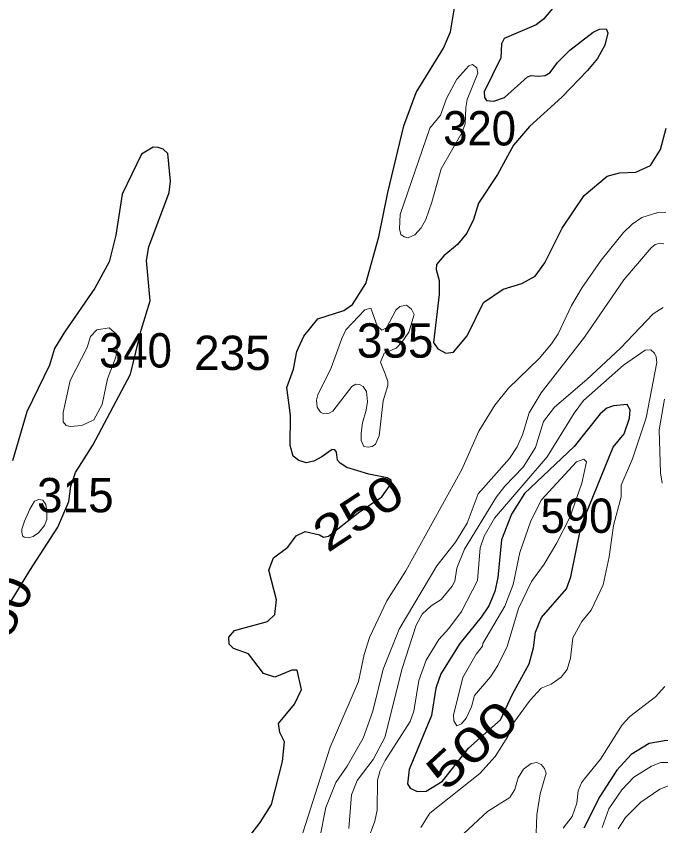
# Model space of a CAD drawing. Extents: x 499.9 to 555.3, y 9281.5 to 9336.8.
# Drawn here: x 549.605 to 552.609, y 9330.074 to 9333.844 of the extents above; entities that cross this region are included whole.
import ezdxf
from ezdxf.enums import TextEntityAlignment as Align

# ---------------------------------------------------------------- set-up
doc = ezdxf.new("R2010")
doc.units = 0
doc.header["$LTSCALE"] = 0.064
doc.layers.add('1', color=7, linetype='Continuous', lineweight=25)
doc.layers.add('2', color=7, linetype='Continuous', lineweight=13)
doc.layers.add('21', color=7, linetype='Continuous')
doc.layers.add('61', color=7, linetype='Continuous')

msp = doc.modelspace()

# ---------------------------------------------------------------- linework, layer by layer
at = {"layer": '1'}
for points in [[(550.6871, 9330.8747), (550.6182, 9330.9004), (550.5983, 9330.9195), (550.5955, 9330.9529), (550.6223, 9330.9831), (550.7758, 9331.0261), (550.8107, 9331.0574), (550.8176, 9331.1257), (550.782, 9331.2638), (550.8038, 9331.3221), (550.8712, 9331.371), (550.9104, 9331.4239), (550.9517, 9331.4444), (551.0183, 9331.4288), (551.0376, 9331.4182), (551.0601, 9331.4234), (551.1982, 9331.5318), (551.3086, 9331.6061), (551.3539, 9331.6701), (551.3523, 9331.6842), (551.3339, 9331.6938), (551.2479, 9331.711), (551.1461, 9331.742), (551.1141, 9331.7631), (551.1032, 9331.7766), (551.098, 9331.8134), (551.0902, 9331.8253), (551.0772, 9331.8272), (551.0625, 9331.8163), (551.0289, 9331.7921), (550.9921, 9331.7723), (550.9562, 9331.7639), (550.9218, 9331.7756), (550.8961, 9331.796), (550.8821, 9331.8447), (550.8834, 9331.9842), (550.8671, 9332.115), (550.8981, 9332.2007), (550.9136, 9332.2836), (550.9458, 9332.3543), (551.0101, 9332.4357), (551.1325, 9332.4742), (551.172, 9332.5014), (551.235, 9332.5998), (551.2948, 9332.8163), (551.337, 9333.0233), (551.4122, 9333.3341), (551.4683, 9333.4888), (551.5957, 9333.6962), (551.6297, 9333.771), (551.6563, 9333.9413)], [(552.1377, 9333.9222), (552.0628, 9333.8302), (552.028, 9333.8043), (551.8797, 9333.7413), (551.8668, 9333.7152), (551.8627, 9333.6504), (551.7862, 9333.4917), (551.7876, 9333.4657), (551.796, 9333.4524), (551.831, 9333.4487), (551.8809, 9333.4665), (551.9871, 9333.5625), (552.0047, 9333.5687), (552.0378, 9333.5651), (552.0708, 9333.5681), (552.0941, 9333.5827), (552.1278, 9333.6284), (552.1851, 9333.6858), (552.2943, 9333.7696), (552.3231, 9333.7847), (552.3549, 9333.7854), (552.3615, 9333.7669), (552.3485, 9333.7089), (552.3134, 9333.6479), (552.2668, 9333.5909), (552.1484, 9333.4677)], [(552.1484, 9333.4677), (551.9967, 9333.3302), (551.9232, 9333.2433), (551.8472, 9333.1073), (551.7591, 9332.9734), (551.7358, 9332.8972)], [(551.7358, 9332.8972), (551.7058, 9332.8344), (551.6619, 9332.7808), (551.5972, 9332.7286), (551.5635, 9332.6884), (551.5625, 9332.6655), (551.5754, 9332.6138), (551.5754, 9332.5478), (551.5501, 9332.3251), (551.5693, 9332.2949), (551.6072, 9332.2744), (551.6434, 9332.28), (551.7062, 9332.3551), (551.7828, 9332.5118), (551.8737, 9332.573), (551.9606, 9332.5989), (552.0242, 9332.6339), (552.0688, 9332.6959), (552.1489, 9332.8574), (552.2525, 9333.01), (552.3594, 9333.0987), (552.4159, 9333.1143), (552.493, 9333.118), (552.5604, 9333.1497), (552.6067, 9333.2243), (552.6336, 9333.3236)], [(549.5382, 9331.0481), (549.6683, 9331.263), (549.7994, 9331.4653), (549.8501, 9331.5847), (549.8597, 9331.6557), (549.8818, 9331.7194), (549.9632, 9331.846), (550.1375, 9332.1767), (550.1878, 9332.3819), (550.2288, 9332.5184), (550.2132, 9332.706), (550.2241, 9332.7698), (550.3174, 9333.0233), (550.3246, 9333.0764), (550.3116, 9333.2057), (550.2896, 9333.2254), (550.2665, 9333.2336), (550.2442, 9333.2347), (550.1885, 9333.2022), (550.0984, 9333.0149), (550.0698, 9332.8247), (550.038, 9332.7007), (549.9719, 9332.5772), (549.83, 9332.3734), (549.7835, 9332.2963), (549.7606, 9332.219), (549.6556, 9332.0026), (549.5875, 9331.7735)], [(553.5076, 9331.3924), (553.408, 9331.3147), (553.3757, 9331.265), (553.3388, 9331.1888), (553.2981, 9331.1543), (553.1588, 9331.1533), (553.1042, 9331.1441), (553.0469, 9331.1236), (552.9897, 9331.0911), (552.9051, 9331.0299), (552.7963, 9330.8958), (552.7358, 9330.7748), (552.7119, 9330.6538), (552.7135, 9330.5934), (552.7333, 9330.4961), (552.729, 9330.484), (552.72, 9330.476), (552.695, 9330.4663), (552.6346, 9330.4707), (552.5542, 9330.4579), (552.47, 9330.4055), (552.4038, 9330.3336), (552.324, 9330.211), (552.2507, 9330.0626)], [(550.9353, 9330.7081), (550.9145, 9330.7982), (550.8904, 9330.7983), (550.8105, 9330.7655), (550.7583, 9330.7826), (550.6871, 9330.8747)], [(550.6466, 9329.967), (550.7426, 9330.0898), (550.7955, 9330.1733), (550.8463, 9330.3729), (550.8559, 9330.4644), (550.8337, 9330.5082), (550.8278, 9330.5505), (550.9021, 9330.6412), (550.9353, 9330.7081)]]:
    msp.add_lwpolyline(points, dxfattribs=at)
msp.add_lwpolyline([(551.5912, 9330.2822), (551.7126, 9330.4357), (551.8626, 9330.567), (551.9179, 9330.6878), (551.9955, 9330.829), (552.0164, 9330.903), (552.0247, 9330.9761), (552.0527, 9331.0446), (552.1689, 9331.177), (552.1897, 9331.2333), (552.2384, 9331.4704), (552.3863, 9331.8377), (552.4379, 9331.9001), (552.4628, 9331.9727), (552.4664, 9332.0106), (552.4528, 9332.0366), (552.3888, 9332.03), (552.358, 9332.0189), (552.3262, 9331.9933), (552.2049, 9331.8404), (551.9734, 9331.6223), (551.9126, 9331.5255), (551.8673, 9331.4059), (551.8492, 9331.23), (551.8361, 9331.1656), (551.807, 9331.0991), (551.7717, 9331.046), (551.6721, 9330.9237), (551.5839, 9330.782), (551.5608, 9330.7155), (551.5397, 9330.5882), (551.4358, 9330.3363), (551.428, 9330.269), (551.4404, 9330.2494), (551.4737, 9330.2341), (551.515, 9330.2355)], close=True, dxfattribs=at)
at = {"layer": '2'}
for points in [[(551.533, 9333.3225), (551.5817, 9333.3842), (551.6104, 9333.4606), (551.6587, 9333.5511), (551.715, 9333.6135), (551.7311, 9333.6195), (551.7518, 9333.6044), (551.7567, 9333.5793), (551.7072, 9333.4565), (551.6997, 9333.4193), (551.6977, 9333.3429), (551.6815, 9333.3013), (551.585, 9333.1343), (551.542, 9332.9785), (551.5134, 9332.898), (551.4922, 9332.8592), (551.4634, 9332.8261), (551.431, 9332.8122), (551.4124, 9332.8163), (551.3974, 9332.8272), (551.392, 9332.8547), (551.3941, 9332.921)], [(551.1883, 9332.1303), (551.205, 9332.1298), (551.2219, 9332.12), (551.2372, 9332.097), (551.2416, 9332.0505), (551.2365, 9332.0092), (551.2191, 9331.9502), (551.2128, 9331.9024), (551.2128, 9331.8688), (551.2253, 9331.8409), (551.2451, 9331.8368), (551.2639, 9331.8405), (551.2797, 9331.8516), (551.297, 9331.8897), (551.3146, 9332.0529), (551.3367, 9332.1251), (551.3364, 9332.1438), (551.3246, 9332.1795), (551.3024, 9332.2335), (551.3193, 9332.2747), (551.3754, 9332.2986), (551.4041, 9332.3273), (551.4353, 9332.3728), (551.459, 9332.4555), (551.4479, 9332.4793), (551.424, 9332.4989), (551.3932, 9332.4922), (551.375, 9332.4761), (551.3307, 9332.3931), (551.3085, 9332.3819), (551.2871, 9332.4021), (551.2575, 9332.484), (551.2294, 9332.4763), (551.1405, 9332.3844), (551.1331, 9332.3669), (551.1231, 9332.3428), (551.0722, 9332.2065), (551.0111, 9332.0817), (551.0045, 9332.0559), (551.0077, 9332.0239), (551.0235, 9332.0007), (551.0383, 9331.9922), (551.0641, 9331.9951), (551.08, 9332.0048), (551.1688, 9332.1196)], [(549.8241, 9331.9994), (549.8571, 9332.1472), (549.9357, 9332.3017), (549.952, 9332.353), (549.9816, 9332.3839), (550.0385, 9332.3927), (550.0728, 9332.3629), (550.0824, 9332.3314), (550.069, 9332.2563), (550.0305, 9332.1561), (550.0065, 9332.0368), (549.9666, 9331.965), (549.9118, 9331.9376), (549.8567, 9331.9336), (549.8376, 9331.9385), (549.8249, 9331.955)], [(552.0654, 9331.2932), (552.1251, 9331.3917), (552.1848, 9331.5096), (552.2406, 9331.6705), (552.2629, 9331.7696), (552.2498, 9331.7819), (552.2164, 9331.7697), (552.0511, 9331.5907), (552.0019, 9331.4893), (551.9517, 9331.3462), (551.9208, 9331.1972), (551.8815, 9331.0971), (551.7799, 9330.9237), (551.7785, 9330.9107), (551.7478, 9330.8734), (551.6867, 9330.7646), (551.6427, 9330.5888), (551.6448, 9330.5625), (551.6579, 9330.5397), (551.6798, 9330.5482), (551.702, 9330.5759), (551.7267, 9330.6283), (551.7414, 9330.6802), (551.8157, 9330.7685), (551.8501, 9330.8211), (551.8922, 9330.9086), (551.9464, 9331.0867), (552.0058, 9331.2116)], [(549.6439, 9331.4929), (549.6322, 9331.4555), (549.6311, 9331.4415), (549.6346, 9331.4251), (549.6428, 9331.4181), (549.6626, 9331.4146), (549.6837, 9331.4216), (549.7094, 9331.4391), (549.7375, 9331.473), (549.748, 9331.5011), (549.748, 9331.5374), (549.7434, 9331.5701), (549.7293, 9331.5912), (549.7106, 9331.5935), (549.6907, 9331.5853), (549.6685, 9331.5491)]]:
    msp.add_lwpolyline(points, close=True, dxfattribs=at)
for points in [[(552.0415, 9332.2498), (552.1002, 9332.318), (552.1302, 9332.3649), (552.1931, 9332.4969), (552.2429, 9332.5812), (552.3304, 9332.7077), (552.4355, 9332.8365), (552.4754, 9332.8761), (552.5209, 9332.9074), (552.5947, 9332.9302), (552.6321, 9332.9313)], [(551.0186, 9330.011), (551.0485, 9330.1598), (551.0953, 9330.2758), (551.1477, 9330.3521), (551.2221, 9330.4819), (551.2665, 9330.6086), (551.3154, 9330.8034), (551.39, 9330.9897), (551.5649, 9331.2841), (551.6523, 9331.3947), (551.7069, 9331.4834), (551.7574, 9331.6206), (551.9033, 9331.7839), (551.9399, 9331.8396), (551.9639, 9331.8944), (551.9957, 9331.9971), (552.0518, 9332.0909), (552.253, 9332.3498), (552.4364, 9332.616), (552.5641, 9332.766), (552.5827, 9332.7813), (552.6066, 9332.7876), (552.623, 9332.7844)], [(551.1549, 9330.0614), (551.1684, 9330.2186), (551.1941, 9330.2852), (551.2683, 9330.3834), (551.3226, 9330.4859), (551.4032, 9330.8064), (551.4689, 9331.0087), (551.4965, 9331.0602), (551.5391, 9331.0984), (551.5853, 9331.1272), (551.6362, 9331.1893), (551.6488, 9331.2133), (551.6588, 9331.2744), (551.6941, 9331.3621), (551.8439, 9331.6064), (551.8821, 9331.6559), (551.968, 9331.7435), (552.0245, 9331.8356), (552.0626, 9331.9573), (552.1139, 9332.0244), (552.264, 9332.1526), (552.4206, 9332.2981), (552.5729, 9332.4581), (552.6196, 9332.4885)], [(551.49, 9330.0657), (551.5332, 9330.1322), (551.7659, 9330.3175), (551.837, 9330.3968), (551.8962, 9330.4899), (551.9235, 9330.5545), (551.9994, 9330.6592), (552.0519, 9330.715), (552.0975, 9330.7335), (552.1444, 9330.7656), (552.1725, 9330.8026), (552.1881, 9330.8544), (552.1996, 9330.9499), (552.2414, 9331.0255), (552.2848, 9331.0784), (552.3402, 9331.1957), (552.3686, 9331.3271), (552.3881, 9331.4719), (552.4242, 9331.6066), (552.4246, 9331.6607), (552.4769, 9331.7824), (552.5403, 9331.9734), (552.5896, 9332.2311), (552.5875, 9332.2581), (552.58, 9332.2757), (552.5622, 9332.29), (552.5354, 9332.2898), (552.4355, 9332.2188), (552.2492, 9332.0549), (552.2051, 9331.9954), (552.079, 9331.793), (551.8333, 9331.5061), (551.7856, 9331.4227), (551.7677, 9331.3683), (551.7548, 9331.216), (551.68, 9331.0717), (551.6211, 9330.9922), (551.5746, 9330.9417), (551.5154, 9330.8455), (551.482, 9330.7511), (551.4581, 9330.608), (551.4409, 9330.5602), (551.3251, 9330.3786), (551.3018, 9330.3323), (551.2891, 9330.287), (551.2875, 9330.1464), (551.276, 9330.0961), (551.2405, 9329.9995)], [(551.4207, 9331.2611), (551.6821, 9331.7329), (551.7602, 9331.9112), (551.8355, 9332.0337), (551.8991, 9332.1123), (552.0415, 9332.2498)], [(552.6261, 9332.0616), (552.6005, 9331.9183), (552.6076, 9331.7173), (552.6147, 9331.6696)], [(550.9187, 9329.9725), (551.0675, 9330.4399), (551.1998, 9330.7462), (551.2274, 9330.8721), (551.2518, 9330.9514), (551.3316, 9331.1211), (551.4207, 9331.2611)], [(552.6274, 9330.7224), (552.5845, 9330.6746), (552.465, 9330.5834), (552.4291, 9330.5446), (552.3272, 9330.3839), (552.2538, 9330.2934), (552.2388, 9330.2735), (552.2236, 9330.2377), (552.2169, 9330.1796), (552.196, 9330.1175), (552.1545, 9330.0628)], [(552.0259, 9329.9982), (552.0311, 9330.1256), (552.0475, 9330.2231), (552.0749, 9330.3196), (552.0666, 9330.3408), (552.0511, 9330.3601), (552.0305, 9330.3681), (552.0053, 9330.3645), (551.9696, 9330.3374), (551.9449, 9330.2972), (551.9288, 9330.2434), (551.9051, 9330.2056), (551.8011, 9330.1401), (551.6911, 9330.0389)], [(552.6514, 9330.3689), (552.6087, 9330.3689), (552.5655, 9330.3514), (552.4835, 9330.2998), (552.427, 9330.2416), (552.3663, 9330.1534), (552.3349, 9330.0658)], [(552.6475, 9330.262), (552.6044, 9330.2451), (552.5152, 9330.1848), (552.444, 9330.1126), (552.4099, 9330.0593)]]:
    msp.add_lwpolyline(points, dxfattribs=at)

# ---------------------------------------------------------------- texts
at = {"layer": '21', "width": 0.95}
for s, p in [('320', (551.5949, 9333.2425)), ('340', (549.9917, 9332.2082)), ('590', (552.0488, 9331.4382))]:
    msp.add_text(s, height=0.16, dxfattribs=at).set_placement(p)
at = {"layer": '21'}
for s, p in [('335', (551.1926, 9332.2542)), ('235', (550.4341, 9332.1967)), ('315', (549.7024, 9331.5339))]:
    msp.add_text(s, height=0.16, dxfattribs=at).set_placement(p)
at = {"layer": '61'}
for s, rotation, width, p in [('250', 33.232, 1.25, (551.243, 9331.4655)), ('250', 64.29, 1.15, (549.6048, 9331.0019)), ('500', 42.663, 1.35, (551.7832, 9330.3921))]:
    msp.add_text(s, height=0.16, rotation=rotation, dxfattribs=dict(at, width=width)).set_placement(p, align=Align.CENTER)

doc.saveas('drawing.dxf')
